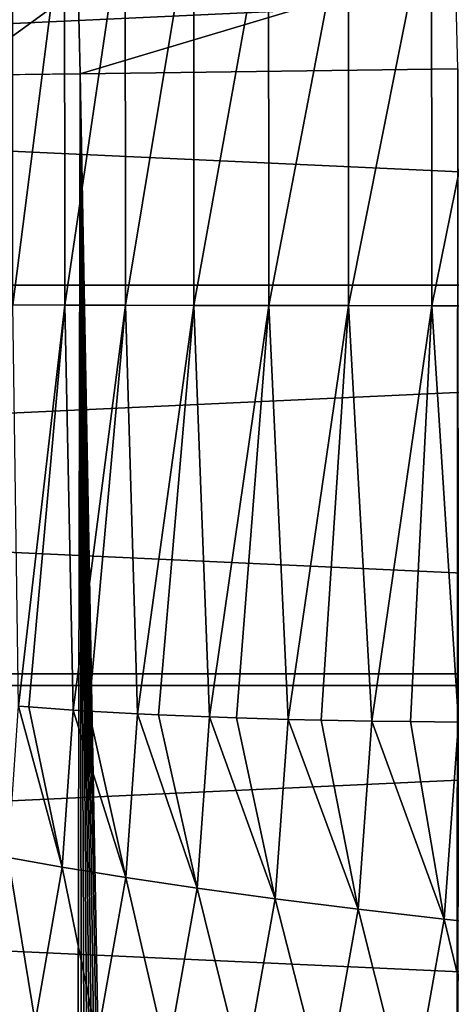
# Model space of a CAD drawing. Header units: metres. Extents: x -22 to 22, y 0 to 204.
# Tile 447 of 497: x 7.25 to 9.4, y 178.07 to 182.98. Entities that reach past the tile are written whole.
import ezdxf

# ---------------------------------------------------------------- set-up
doc = ezdxf.new("R2010")
doc.units = ezdxf.units.M
doc.layers.add('solid_002_SW0002', color=7, linetype='CONTINUOUS')
doc.layers.add('solid_002_SW0002_01', color=7, linetype='CONTINUOUS')

msp = doc.modelspace()

# ---------------------------------------------------------------- linework, layer by layer
at = {"layer": 'solid_002_SW0002'}
for points in [[(-21.608246, 183.656082), (21.700001, 181.660004), (-21.700001, 181.660004)], [(20.910084, 183.59819, 0.72), (-20.910084, 183.59819, 0.72), (-21, 181.660004, 0.72)], [(21.608246, 179.66391), (-21.608246, 179.66391), (-21.700001, 181.660004)], [(21.700001, 181.660004), (21.608246, 179.66391), (-21.700001, 181.660004)], [(21, 181.660004, 0.72), (-21, 181.660004, 0.72), (-20.910084, 179.721817, 0.72)], [(20.910084, 179.721817, 0.72), (-20.910084, 179.721817, 0.72), (-20.64257, 177.802536, 0.72)], [(21.333294, 177.689209), (-21.333294, 177.689209), (-21.608246, 179.66391)], [(21.608246, 179.66391), (21.333294, 177.689209), (-21.608246, 179.66391)]]:
    msp.add_3dface(points, dxfattribs=at)
at = {"layer": 'solid_002_SW0002_01'}
for points in [[(-21.608246, 183.656082), (21.608246, 183.656082), (21.700001, 181.660004)], [(8.116184, 181.558319, 257.622406), (8.115193, 183.611145, 257.569489), (8.48845, 183.622391, 257.769775)], [(8.489463, 181.557739, 257.822998), (8.116184, 181.558319, 257.622406), (8.48845, 183.622391, 257.769775)], [(8.489463, 181.557739, 257.822998), (8.48845, 183.622391, 257.769775), (8.886247, 183.630707, 257.915527)], [(8.887278, 181.557297, 257.968964), (8.489463, 181.557739, 257.822998), (8.886247, 183.630707, 257.915527)], [(8.887278, 181.557297, 257.968964), (8.886247, 183.630707, 257.915527), (9.300645, 183.635895, 258.003876)], [(9.301693, 181.557037, 258.057434), (8.887278, 181.557297, 257.968964), (9.300645, 183.635895, 258.003876)], [(9.301693, 181.557037, 258.057434), (9.300645, 183.635895, 258.003876), (9.723379, 183.637894, 258.033051)], [(9.724441, 181.556931, 258.086639), (9.301693, 181.557037, 258.057434), (9.723379, 183.637894, 258.033051)], [(20.910084, 183.59819, 0.72), (-21, 181.660004, 0.72), (21, 181.660004, 0.72)], [(7.214725, 181.560867, 256.738068), (7.2138, 183.562271, 256.686462), (7.471447, 183.58078, 257.022369)], [(7.472394, 181.559906, 257.074493), (7.214725, 181.560867, 256.738068), (7.471447, 183.58078, 257.022369)], [(7.472394, 181.559906, 257.074493), (7.471447, 183.58078, 257.022369), (7.773923, 183.597183, 257.318695)], [(7.774892, 181.559052, 257.371246), (7.472394, 181.559906, 257.074493), (7.773923, 183.597183, 257.318695)], [(7.774892, 181.559052, 257.371246), (7.773923, 183.597183, 257.318695), (8.115193, 183.611145, 257.569489)], [(8.116184, 181.558319, 257.622406), (7.774892, 181.559052, 257.371246), (8.115193, 183.611145, 257.569489)], [(7.540016, 183.140625, 261.964325), (7.549795, 182.712387, 262.020508), (9.418813, 183.272583, 262.142151)], [(9.418813, 183.272583, 262.142151), (7.549795, 182.712387, 262.020508), (9.430969, 182.73764, 262.212341)], [(7.540016, 183.140625, 261.964325), (5.657585, 183.014038, 261.828949), (5.664723, 182.692719, 261.871124)], [(7.540016, 183.140625, 261.964325), (5.664723, 182.692719, 261.871124), (6.943197, 182.705444, 261.967773)], [(7.540016, 183.140625, 261.964325), (6.943197, 182.705444, 261.967773), (7.549795, 182.712387, 262.020508)], [(9.379462, 83.131706, 275.319794), (9.430969, 182.73764, 262.212341), (7.549795, 182.712387, 262.020508)], [(9.379462, 83.131706, 275.319794), (9.56864, 83.396965, 275.306793), (9.430969, 182.73764, 262.212341)], [(7.337406, 81.559441, 275.318237), (7.549795, 182.712387, 262.020508), (6.943197, 182.705444, 261.967773)], [(7.030791, 81.443855, 275.30658), (7.337406, 81.559441, 275.318237), (6.943197, 182.705444, 261.967773)], [(7.337406, 81.559441, 275.318237), (7.633447, 81.69384, 275.327606), (7.549795, 182.712387, 262.020508)], [(9.174067, 82.880623, 275.329529), (9.379462, 83.131706, 275.319794), (7.549795, 182.712387, 262.020508)], [(8.951005, 82.641777, 275.336273), (9.174067, 82.880623, 275.329529), (7.549795, 182.712387, 262.020508)], [(8.712973, 82.417816, 275.340057), (8.951005, 82.641777, 275.336273), (7.549795, 182.712387, 262.020508)], [(8.462617, 82.211456, 275.340942), (8.712973, 82.417816, 275.340057), (7.549795, 182.712387, 262.020508)], [(8.197889, 82.021248, 275.33905), (8.462617, 82.211456, 275.340942), (7.549795, 182.712387, 262.020508)], [(7.920344, 81.847977, 275.334534), (8.197889, 82.021248, 275.33905), (7.549795, 182.712387, 262.020508)], [(7.633447, 81.69384, 275.327606), (7.920344, 81.847977, 275.334534), (7.549795, 182.712387, 262.020508)], [(21, 181.660004, 0.72), (-20.910084, 179.721817, 0.72), (20.910084, 179.721817, 0.72)], [(7.472394, 181.559906, 257.074493), (7.242071, 179.561218, 256.717682), (7.214725, 181.560867, 256.738068)], [(7.472394, 181.559906, 257.074493), (7.294163, 179.556747, 256.791321), (7.242071, 179.561218, 256.717682)], [(7.472394, 181.559906, 257.074493), (7.514933, 179.540451, 257.059418), (7.294163, 179.556747, 256.791321)], [(7.774892, 181.559052, 257.371246), (7.514933, 179.540451, 257.059418), (7.472394, 181.559906, 257.074493)], [(7.774892, 181.559052, 257.371246), (7.592151, 179.535553, 257.139771), (7.514933, 179.540451, 257.059418)], [(7.774892, 181.559052, 257.371246), (7.834715, 179.522217, 257.357849), (7.592151, 179.535553, 257.139771)], [(8.116184, 181.558319, 257.622406), (7.834715, 179.522217, 257.357849), (7.774892, 181.559052, 257.371246)], [(8.116184, 181.558319, 257.622406), (7.939905, 179.517258, 257.438751), (7.834715, 179.522217, 257.357849)], [(8.116184, 181.558319, 257.622406), (8.194607, 179.506927, 257.606628), (7.939905, 179.517258, 257.438751)], [(8.489463, 181.557739, 257.822998), (8.194607, 179.506927, 257.606628), (8.116184, 181.558319, 257.622406)], [(8.489463, 181.557739, 257.822998), (8.329287, 179.502304, 257.681305), (8.194607, 179.506927, 257.606628)], [(8.489463, 181.557739, 257.822998), (8.586945, 179.494888, 257.800507), (8.329287, 179.502304, 257.681305)], [(8.887278, 181.557297, 257.968964), (8.586945, 179.494888, 257.800507), (8.489463, 181.557739, 257.822998)], [(8.887278, 181.557297, 257.968964), (8.751179, 179.491058, 257.861725), (8.586945, 179.494888, 257.800507)], [(8.887278, 181.557297, 257.968964), (9.003373, 179.486374, 257.935303), (8.751179, 179.491058, 257.861725)], [(9.301693, 181.557037, 258.057434), (9.003373, 179.486374, 257.935303), (8.887278, 181.557297, 257.968964)], [(9.301693, 181.557037, 258.057434), (9.195708, 179.483749, 257.975769), (9.003373, 179.486374, 257.935303)], [(9.301693, 181.557037, 258.057434), (9.435024, 179.481552, 258.008148), (9.195708, 179.483749, 257.975769)], [(9.724441, 181.556931, 258.086639), (9.435024, 179.481552, 258.008148), (9.301693, 181.557037, 258.057434)], [(20.910084, 179.721817, 0.72), (-20.64257, 177.802536, 0.72), (20.64257, 177.802536, 0.72)], [(7.191195, 178.806763, 256.656891), (7.242071, 179.561218, 256.717682), (7.46041, 178.757721, 256.998596)], [(7.242071, 179.561218, 256.717682), (7.294163, 179.556747, 256.791321), (7.46041, 178.757721, 256.998596)], [(7.294163, 179.556747, 256.791321), (7.514933, 179.540451, 257.059418), (7.46041, 178.757721, 256.998596)], [(7.46041, 178.757721, 256.998596), (7.514933, 179.540451, 257.059418), (7.776551, 178.706299, 257.297028)], [(7.514933, 179.540451, 257.059418), (7.592151, 179.535553, 257.139771), (7.776551, 178.706299, 257.297028)], [(7.592151, 179.535553, 257.139771), (7.834715, 179.522217, 257.357849), (7.776551, 178.706299, 257.297028)], [(7.776551, 178.706299, 257.297028), (7.834715, 179.522217, 257.357849), (8.132888, 178.65361, 257.545837)], [(7.834715, 179.522217, 257.357849), (7.939905, 179.517258, 257.438751), (8.132888, 178.65361, 257.545837)], [(7.939905, 179.517258, 257.438751), (8.194607, 179.506927, 257.606628), (8.132888, 178.65361, 257.545837)], [(8.132888, 178.65361, 257.545837), (8.194607, 179.506927, 257.606628), (8.521832, 178.600754, 257.739685)], [(8.194607, 179.506927, 257.606628), (8.329287, 179.502304, 257.681305), (8.521832, 178.600754, 257.739685)], [(8.329287, 179.502304, 257.681305), (8.586945, 179.494888, 257.800507), (8.521832, 178.600754, 257.739685)], [(8.521832, 178.600754, 257.739685), (8.586945, 179.494888, 257.800507), (8.935102, 178.548874, 257.874481)], [(8.586945, 179.494888, 257.800507), (8.751179, 179.491058, 257.861725), (8.935102, 178.548874, 257.874481)], [(8.751179, 179.491058, 257.861725), (9.003373, 179.486374, 257.935303), (8.935102, 178.548874, 257.874481)], [(8.935102, 178.548874, 257.874481), (9.003373, 179.486374, 257.935303), (9.363894, 178.499069, 257.947357)], [(9.003373, 179.486374, 257.935303), (9.195708, 179.483749, 257.975769), (9.363894, 178.499069, 257.947357)], [(9.195708, 179.483749, 257.975769), (9.435024, 179.481552, 258.008148), (9.363894, 178.499069, 257.947357)], [(9.363894, 178.499069, 257.947357), (9.435024, 179.481552, 258.008148), (9.799081, 178.452408, 257.956726)], [(7.062163, 178.062408, 256.59671), (7.191195, 178.806763, 256.656891), (7.324852, 177.985825, 256.938446)], [(7.191195, 178.806763, 256.656891), (7.46041, 178.757721, 256.998596), (7.324852, 177.985825, 256.938446)], [(7.324852, 177.985825, 256.938446), (7.46041, 178.757721, 256.998596), (7.633958, 177.901962, 257.236908)], [(7.46041, 178.757721, 256.998596), (7.776551, 178.706299, 257.297028), (7.633958, 177.901962, 257.236908)], [(7.633958, 177.901962, 257.236908), (7.776551, 178.706299, 257.297028), (7.982898, 177.812576, 257.485718)], [(7.776551, 178.706299, 257.297028), (8.132888, 178.65361, 257.545837), (7.982898, 177.812576, 257.485718)], [(7.982898, 177.812576, 257.485718), (8.132888, 178.65361, 257.545837), (8.364241, 177.719589, 257.679596)], [(8.132888, 178.65361, 257.545837), (8.521832, 178.600754, 257.739685), (8.364241, 177.719589, 257.679596)], [(8.364241, 177.719589, 257.679596), (8.521832, 178.600754, 257.739685), (8.769865, 177.624985, 257.814392)], [(8.521832, 178.600754, 257.739685), (8.935102, 178.548874, 257.874481), (8.769865, 177.624985, 257.814392)], [(8.769865, 177.624985, 257.814392), (8.935102, 178.548874, 257.874481), (9.191134, 177.530762, 257.887268)], [(8.935102, 178.548874, 257.874481), (9.363894, 178.499069, 257.947357), (9.191134, 177.530762, 257.887268)], [(9.191134, 177.530762, 257.887268), (9.363894, 178.499069, 257.947357), (9.619078, 177.438934, 257.896637)], [(9.363894, 178.499069, 257.947357), (9.799081, 178.452408, 257.956726), (9.619078, 177.438934, 257.896637)]]:
    msp.add_3dface(points, dxfattribs=at)

doc.saveas('drawing.dxf')
